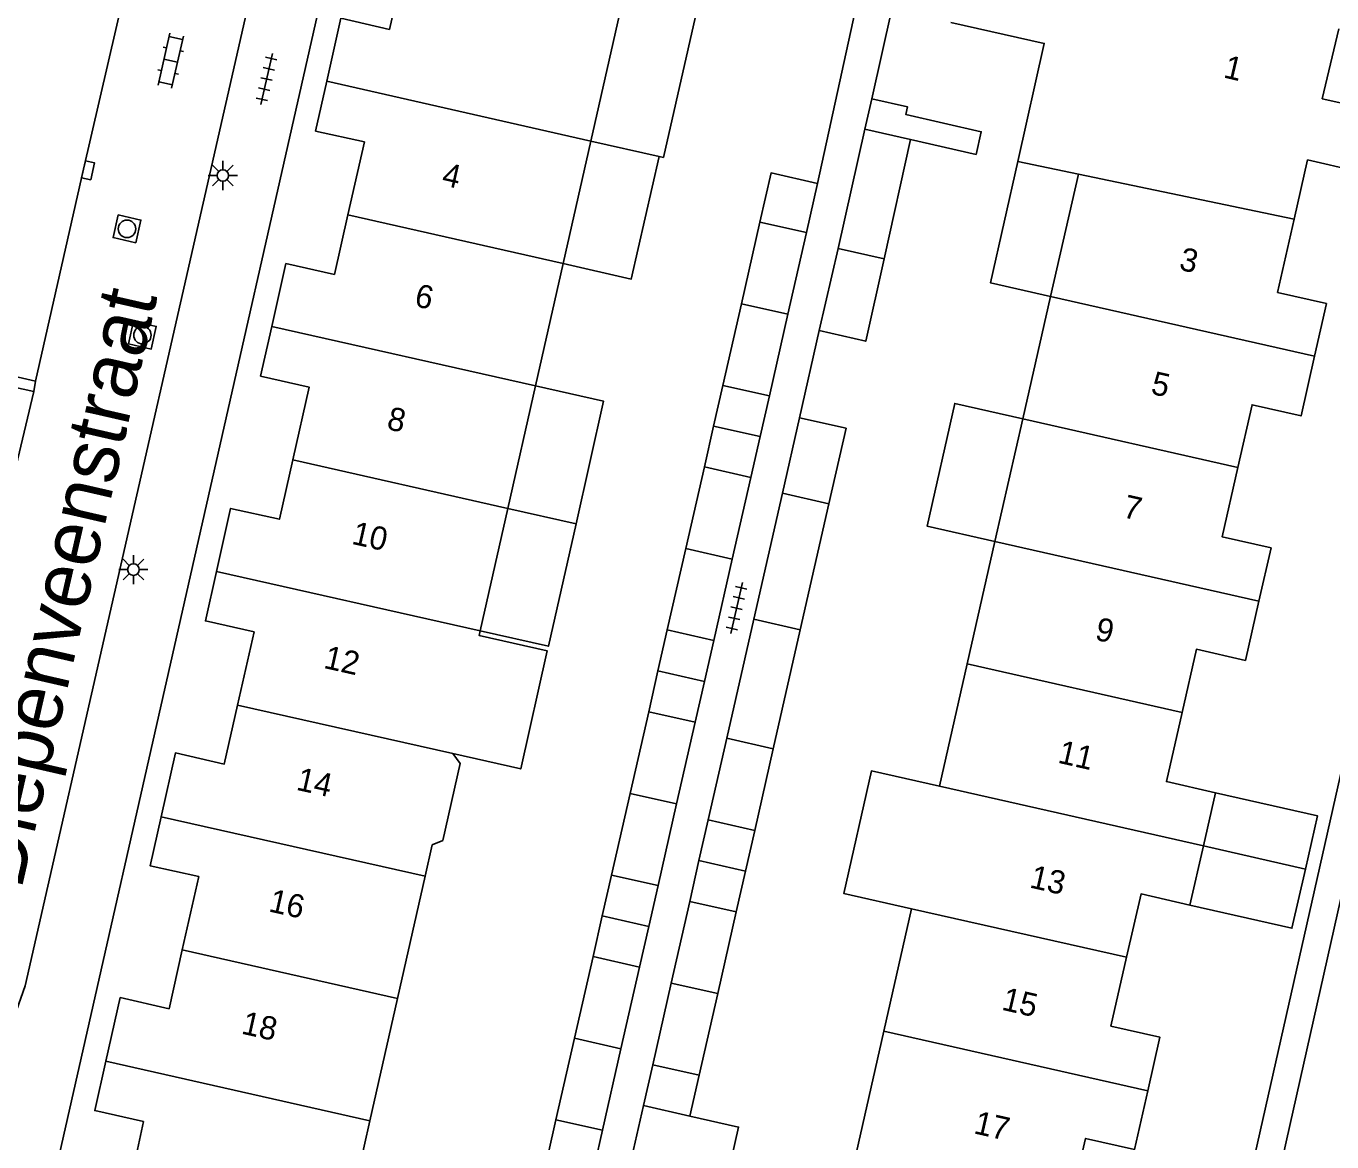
# Model space of a CAD drawing. Extents: x 128999 to 131010, y 395498 to 399007.
# Drawn here: x 129305.8 to 129361.9, y 398548.1 to 398596.1 of the extents above; entities that cross this region are included whole.
import ezdxf

# ---------------------------------------------------------------- set-up
doc = ezdxf.new("R2010")
doc.units = 0
for name, color, linetype in [('gg-afsc-erfafscheiding', 7, 'Continuous'), ('gg-afsc-muur', 7, 'Continuous'), ('gg-anno-huisnummerreeks BGT', 7, 'Continuous'), ('gg-anno-openbare ruimte label', 7, 'Continuous'), ('gg-bbg-bijgebouw', 7, 'Continuous'), ('gg-bbg-gedigitaliseerde bebouwing', 7, 'Continuous'), ('gg-bbg-gedigitaliseerde bijgebouw', 7, 'Continuous'), ('gg-bbg-hoofdgebouw', 7, 'Continuous'), ('gg-bbg-luifel en loopbrug', 7, 'Continuous'), ('gg-bbg-tussenscheiding', 7, 'Continuous'), ('gg-knt-verharding', 7, 'Continuous'), ('gg-knt-verharding nz', 7, 'Continuous'), ('gt-symb-klinker verharding', 7, 'Continuous'), ('gt-symb-kolk', 7, 'Continuous'), ('gt-symb-lichtmast', 7, 'Continuous'), ('gt-symb-rioolschacht', 7, 'Continuous'), ('gt-symb-tegel verharding', 7, 'Continuous')]:
    doc.layers.add(name, color=color, linetype=linetype)

# ---------------------------------------------------------------- blocks, each defined once
blk = doc.blocks.new('gt0-TEG1')
at = {"layer": 'gt-symb-tegel verharding'}
for p, q in [((-1.125, 0), (1.125, 0)), ((-0.9, -0.25), (-0.9, 0.25)), ((-0.45, -0.25), (-0.45, 0.25)), ((0, -0.25), (0, 0.25)), ((0.45, -0.25), (0.45, 0.25)), ((0.9, -0.25), (0.9, 0.25))]:
    blk.add_line(p, q, dxfattribs=at)
blk = doc.blocks.new('gt0-LMAST')
at = {"layer": 'gt-symb-lichtmast'}
for p, q in [((-0.005, 0.246), (-0.005, 0.621)), ((-0.182, 0.173), (-0.447, 0.438)), ((0.172, 0.173), (0.437, 0.438)), ((-0.255, -0.004), (-0.63, -0.004)), ((-0.182, -0.181), (-0.447, -0.446)), ((-0.005, -0.254), (-0.005, -0.629)), ((0.437, -0.446), (0.172, -0.181)), ((0.245, -0.004), (0.62, -0.004))]:
    blk.add_line(p, q, dxfattribs=at)
blk.add_circle((-0.005, -0.004), 0.25, dxfattribs=at)
blk = doc.blocks.new('gt0-RS')
at = {"layer": 'gt-symb-rioolschacht'}
blk.add_lwpolyline([(-0.5, -0.5), (0.5, -0.5), (0.5, 0.5), (-0.5, 0.5)], close=True, dxfattribs=at)
blk.add_circle((0, 0), 0.375, dxfattribs=at)
blk = doc.blocks.new('gt0-KOLK')
at = {"layer": 'gt-symb-kolk'}
blk.add_lwpolyline([(0, 0), (0.375, 0), (0.375, 0.4), (-0.375, 0.4), (-0.375, 0), (0, 0)], dxfattribs=at)
blk = doc.blocks.new('gt0-KL1')
at = {"layer": 'gt-symb-klinker verharding'}
for p, q in [((-1.15, 0.3), (1.15, 0.3)), ((-1, -0.3), (-1, 0.3)), ((-0.5, 0.3), (-0.5, 0.45)), ((0, -0.3), (0, 0.3)), ((0.5, 0.3), (0.5, 0.45)), ((1, -0.3), (1, 0.3)), ((-1.15, -0.3), (1.15, -0.3)), ((-0.5, -0.45), (-0.5, -0.3)), ((0.5, -0.45), (0.5, -0.3))]:
    blk.add_line(p, q, dxfattribs=at)

msp = doc.modelspace()

# ---------------------------------------------------------------- linework, layer by layer
at = {"layer": 'gg-afsc-erfafscheiding'}
msp.add_line((129339.02, 398579.28), (129339.87, 398583.03), dxfattribs=at)
at = {"layer": 'gg-afsc-muur'}
for p, q in [((129339.8, 398589.36), (129341.41, 398596.766)), ((129342.99, 398596.854), (129342.125, 398593))]:
    msp.add_line(p, q, dxfattribs=at)
at = {"layer": 'gg-bbg-bijgebouw'}
for p, q in [((129341.829, 398591.685), (129340.677, 398586.561)), ((129341.829, 398591.685), (129343.8, 398591.242)), ((129343.8, 398591.242), (129342.667, 398586.113)), ((129336.521, 398584.182), (129337.319, 398587.692)), ((129338.52, 398583.731), (129339.318, 398587.241)), ((129340.677, 398586.561), (129339.87, 398583.03)), ((129335.724, 398580.671), (129336.521, 398584.182)), ((129337.722, 398580.221), (129338.52, 398583.731)), ((129339.02, 398579.28), (129338.284, 398576.028)), ((129334.131, 398573.66), (129334.929, 398577.171)), ((129336.127, 398573.201), (129336.925, 398576.712)), ((129338.284, 398576.028), (129337.05, 398570.61)), ((129340.284, 398575.575), (129339.05, 398570.16)), ((129333.333, 398570.15), (129334.131, 398573.66)), ((129335.329, 398569.691), (129336.127, 398573.201)), ((129337.05, 398570.61), (129335.89, 398565.49)), ((129337.889, 398565.039), (129339.05, 398570.16)), ((129331.736, 398563.118), (129332.533, 398566.629)), ((129333.733, 398562.669), (129334.531, 398566.179)), ((129335.89, 398565.49), (129335.094, 398561.979)), ((129337.094, 398561.528), (129337.889, 398565.039)), ((129330.938, 398559.608), (129331.736, 398563.118)), ((129332.935, 398559.158), (129333.733, 398562.669)), ((129334.299, 398558.472), (129333.503, 398554.961)), ((129335.503, 398554.51), (129336.299, 398558.021)), ((129329.343, 398552.589), (129330.141, 398556.099)), ((129331.34, 398552.14), (129332.138, 398555.65)), ((129333.503, 398554.961), (129332.708, 398551.45)), ((129334.707, 398550.999), (129335.503, 398554.51)), ((129328.546, 398549.078), (129329.343, 398552.589)), ((129330.542, 398548.63), (129331.34, 398552.14)), ((129332.311, 398549.7), (129331.08, 398544.27))]:
    msp.add_line(p, q, dxfattribs=at)
for points in [[(129339.87, 398583.03), (129341.87, 398582.57), (129342.667, 398586.113)], [(129340.284, 398575.575), (129341.02, 398578.83), (129339.02, 398579.28)]]:
    msp.add_lwpolyline(points, dxfattribs=at)
at = {"layer": 'gg-bbg-gedigitaliseerde bebouwing'}
for p, q in [((129351.012, 398589.76), (129348.404, 398590.305)), ((129349.819, 398584.5), (129351.012, 398589.76)), ((129349.819, 398584.5), (129348.624, 398579.231)), ((129348.624, 398579.231), (129347.427, 398573.959)), ((129347.427, 398573.959), (129346.232, 398568.69)), ((129346.232, 398568.69), (129345.039, 398563.43)), ((129324.103, 398564.837), (129324.424, 398564.405)), ((129343.843, 398558.162), (129342.65, 398552.9)), ((129342.65, 398552.9), (129341.453, 398547.627))]:
    msp.add_line(p, q, dxfattribs=at)
for points in [[(129345.524, 398596.284), (129349.546, 398595.378), (129348.404, 398590.305)], [(129324.103, 398564.837), (129327.03, 398564.177), (129328.173, 398569.25), (129325.247, 398569.91), (129325.292, 398570.109)], [(129324.424, 398564.405), (129323.678, 398561.098), (129323.215, 398560.902)], [(129345.039, 398563.43), (129342.113, 398564.091), (129340.922, 398558.822), (129343.843, 398558.162)]]:
    msp.add_lwpolyline(points, dxfattribs=at)
at = {"layer": 'gg-bbg-gedigitaliseerde bijgebouw'}
for p, q in [((129339.318, 398587.241), (129337.319, 398587.692)), ((129337.722, 398580.221), (129335.724, 398580.671)), ((129334.929, 398577.171), (129336.925, 398576.712)), ((129333.333, 398570.15), (129335.329, 398569.691)), ((129334.531, 398566.179), (129332.533, 398566.629)), ((129335.094, 398561.979), (129337.094, 398561.528)), ((129332.935, 398559.158), (129330.938, 398559.608)), ((129334.299, 398558.472), (129336.299, 398558.021)), ((129332.138, 398555.65), (129330.141, 398556.099)), ((129332.708, 398551.45), (129334.707, 398550.999)), ((129334.308, 398549.24), (129332.311, 398549.7)), ((129330.542, 398548.63), (129328.546, 398549.078))]:
    msp.add_line(p, q, dxfattribs=at)
msp.add_lwpolyline([(129331.08, 398544.27), (129335.177, 398543.344), (129336.402, 398548.767), (129334.308, 398549.24)], dxfattribs=at)
at = {"layer": 'gg-bbg-hoofdgebouw'}
for p, q in [((129331.629, 398598.205), (129330.045, 398591.181)), ((129330.045, 398591.181), (129328.856, 398585.911)), ((129328.856, 398585.911), (129327.669, 398580.647)), ((129327.669, 398580.647), (129326.481, 398575.38)), ((129326.481, 398575.38), (129325.292, 398570.109)), ((129356.389, 398560.861), (129356.91, 398563.15)), ((129323.215, 398560.902), (129322.914, 398559.566)), ((129355.81, 398558.32), (129356.389, 398560.861)), ((129322.914, 398559.566), (129321.727, 398554.301)), ((129321.727, 398554.301), (129320.54, 398549.04)), ((129320.54, 398549.04), (129318.58, 398540.35))]:
    msp.add_line(p, q, dxfattribs=at)
for points in [[(129318.691, 398593.75), (129319.3, 398596.46), (129321.38, 398595.98), (129322.08, 398599.04)], [(129363.58, 398592.54), (129361.504, 398593.002), (129362.208, 398596.013)], [(129319.599, 398588), (129320.31, 398591.14), (129318.21, 398591.61), (129318.691, 398593.75)], [(129360.293, 398587.822), (129360.87, 398590.37), (129362.98, 398589.89), (129363.58, 398592.54)], [(129316.321, 398583.207), (129316.93, 398585.91), (129319.02, 398585.44), (129319.599, 398588)], [(129361.17, 398581.93), (129361.68, 398584.19), (129359.58, 398584.67), (129360.293, 398587.822)], [(129317.224, 398577.462), (129317.93, 398580.6), (129315.84, 398581.07), (129316.321, 398583.207)], [(129357.867, 398577.142), (129358.48, 398579.84), (129360.59, 398579.36), (129361.17, 398581.93)], [(129313.943, 398572.662), (129314.55, 398575.38), (129316.65, 398574.91), (129317.224, 398577.462)], [(129358.78, 398571.39), (129359.3, 398573.68), (129357.19, 398574.16), (129357.867, 398577.142)], [(129314.851, 398566.919), (129315.56, 398570.07), (129313.47, 398570.54), (129313.943, 398572.662)], [(129355.474, 398566.602), (129356.09, 398569.32), (129358.2, 398568.84), (129358.78, 398571.39)], [(129311.564, 398562.119), (129312.18, 398564.86), (129314.28, 398564.38), (129314.851, 398566.919)], [(129356.91, 398563.15), (129354.8, 398563.63), (129355.474, 398566.602)], [(129312.475, 398556.388), (129313.18, 398559.54), (129311.09, 398560.01), (129311.564, 398562.119)], [(129353.087, 398556.072), (129353.71, 398558.8), (129355.81, 398558.32)], [(129309.19, 398551.6), (129309.81, 398554.34), (129311.91, 398553.86), (129312.475, 398556.388)], [(129353.997, 398550.332), (129354.52, 398552.63), (129352.41, 398553.11), (129353.087, 398556.072)], [(129310.8, 398549.01), (129308.71, 398549.48), (129309.19, 398551.6)], [(129350.695, 398545.54), (129351.32, 398548.28), (129353.42, 398547.8), (129353.997, 398550.332)], [(129318.418, 398540.092), (129309.338, 398542.181), (129310.8, 398549.01)]]:
    msp.add_lwpolyline(points, dxfattribs=at)
at = {"layer": 'gg-bbg-luifel en loopbrug'}
for p, q in [((129342.125, 398593), (129341.829, 398591.685)), ((129330.045, 398591.181), (129332.979, 398590.514)), ((129339.318, 398587.241), (129339.8, 398589.36)), ((129335.326, 398578.92), (129335.724, 398580.671)), ((129337.324, 398578.469), (129337.722, 398580.221)), ((129334.929, 398577.171), (129335.326, 398578.92)), ((129337.324, 398578.469), (129335.326, 398578.92)), ((129336.925, 398576.712), (129337.324, 398578.469)), ((129326.481, 398575.38), (129329.408, 398574.72)), ((129332.933, 398568.39), (129333.333, 398570.15)), ((129334.931, 398567.94), (129335.329, 398569.691)), ((129332.533, 398566.629), (129332.933, 398568.39)), ((129332.933, 398568.39), (129334.931, 398567.94)), ((129334.531, 398566.179), (129334.931, 398567.94)), ((129335.094, 398561.979), (129334.697, 398560.23)), ((129336.697, 398559.778), (129337.094, 398561.528)), ((129356.389, 398560.861), (129360.777, 398559.863)), ((129334.697, 398560.23), (129334.299, 398558.472)), ((129334.697, 398560.23), (129336.697, 398559.778)), ((129336.299, 398558.021), (129336.697, 398559.778)), ((129330.539, 398557.851), (129330.938, 398559.608)), ((129332.536, 398557.401), (129332.935, 398559.158)), ((129330.141, 398556.099), (129330.539, 398557.851)), ((129332.536, 398557.401), (129330.539, 398557.851)), ((129332.138, 398555.65), (129332.536, 398557.401)), ((129332.708, 398551.45), (129332.311, 398549.7)), ((129334.308, 398549.24), (129334.707, 398550.999)), ((129330.21, 398547.17), (129330.542, 398548.63))]:
    msp.add_line(p, q, dxfattribs=at)
for points in [[(129332.979, 398590.514), (129333.165, 398590.472), (129334.761, 398597.493), (129331.629, 398598.205)], [(129342.125, 398593), (129343.668, 398592.649), (129343.593, 398592.319), (129346.834, 398591.581), (129346.611, 398590.602), (129343.8, 398591.242)], [(129328.856, 398585.911), (129331.781, 398585.246), (129332.979, 398590.514)], [(129348.404, 398590.305), (129347.229, 398585.083), (129349.819, 398584.5)], [(129337.319, 398587.692), (129337.8, 398589.81), (129339.8, 398589.36)], [(129327.669, 398580.647), (129330.596, 398579.987), (129329.408, 398574.72)], [(129348.624, 398579.231), (129345.698, 398579.892), (129344.506, 398574.619), (129347.427, 398573.959)], [(129329.408, 398574.72), (129328.219, 398569.449), (129325.292, 398570.109)], [(129356.91, 398563.15), (129361.298, 398562.152), (129360.777, 398559.863)], [(129360.777, 398559.863), (129360.199, 398557.322), (129355.81, 398558.32)], [(129330.21, 398547.17), (129328.21, 398547.6), (129328.546, 398549.078)]]:
    msp.add_lwpolyline(points, dxfattribs=at)
at = {"layer": 'gg-bbg-tussenscheiding'}
for p, q in [((129318.691, 398593.75), (129330.045, 398591.181)), ((129351.012, 398589.76), (129360.293, 398587.822)), ((129319.599, 398588), (129328.856, 398585.911)), ((129340.677, 398586.561), (129342.667, 398586.113)), ((129349.819, 398584.5), (129361.17, 398581.93)), ((129338.52, 398583.731), (129336.521, 398584.182)), ((129316.321, 398583.207), (129327.669, 398580.647)), ((129348.624, 398579.231), (129357.867, 398577.142)), ((129317.224, 398577.462), (129326.481, 398575.38)), ((129338.284, 398576.028), (129340.284, 398575.575)), ((129347.427, 398573.959), (129358.78, 398571.39)), ((129334.131, 398573.66), (129336.127, 398573.201)), ((129313.943, 398572.662), (129325.292, 398570.109)), ((129339.05, 398570.16), (129337.05, 398570.61)), ((129346.232, 398568.69), (129355.474, 398566.602)), ((129314.851, 398566.919), (129324.103, 398564.837)), ((129335.89, 398565.49), (129337.889, 398565.039)), ((129333.733, 398562.669), (129331.736, 398563.118)), ((129345.039, 398563.43), (129356.389, 398560.861)), ((129311.564, 398562.119), (129322.914, 398559.566)), ((129343.843, 398558.162), (129353.087, 398556.072)), ((129312.475, 398556.388), (129321.727, 398554.301)), ((129333.503, 398554.961), (129335.503, 398554.51)), ((129331.34, 398552.14), (129329.343, 398552.589)), ((129342.65, 398552.9), (129353.997, 398550.332)), ((129309.19, 398551.6), (129320.54, 398549.04))]:
    msp.add_line(p, q, dxfattribs=at)
at = {"layer": 'gg-knt-verharding'}
for p, q in [((129306.07, 398542.67), (129320.121, 398604.691)), ((129356.64, 398533.44), (129370.239, 398593.971)), ((129306.085, 398580.408), (129306.168, 398580.854)), ((129305.336, 398577.206), (129306.085, 398580.408))]:
    msp.add_line(p, q, dxfattribs=at)
for points in [[(129304.1, 398551.22), (129305.06, 398552.97), (129305.72, 398554.85), (129317.194, 398605.354)], [(129306.168, 398580.854), (129301.248, 398581.986), (129305.695, 398601.476), (129309.024, 398600.874), (129309.101, 398601.214)], [(129354.6, 398529.83), (129367.07, 398585.16), (129365.4, 398585.561), (129367.415, 398594.84)], [(129305.336, 398577.206), (129300.384, 398578.337), (129301.108, 398581.494), (129306.085, 398580.408)]]:
    msp.add_lwpolyline(points, dxfattribs=at)
at = {"layer": 'gg-knt-verharding nz'}
msp.add_lwpolyline([(129311.369, 398603.542), (129308.231, 398589.967), (129306.168, 398580.854)], dxfattribs=at)

# ---------------------------------------------------------------- block references
at = {"layer": 'gt-symb-klinker verharding', "rotation": -102.64685349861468}
msp.add_blockref('gt0-KL1', (129311.977, 398594.637), dxfattribs=at)
at = {"layer": 'gt-symb-kolk', "rotation": -103.00750479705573}
msp.add_blockref('gt0-KOLK', (129308.231, 398589.967), dxfattribs=at)
at = {"layer": 'gt-symb-lichtmast'}
for p in [(129314.223, 398589.702), (129310.379, 398572.751)]:
    msp.add_blockref('gt0-LMAST', p, dxfattribs=at)
at = {"layer": 'gt-symb-rioolschacht', "rotation": -102.64685349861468}
for p in [(129310.098, 398587.403), (129310.761, 398582.831)]:
    msp.add_blockref('gt0-RS', p, dxfattribs=at)
at = {"layer": 'gt-symb-tegel verharding'}
for p, rotation in [((129316.098, 398593.85), 77.17287657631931), ((129336.314, 398571.091), -102.8829794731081)]:
    msp.add_blockref('gt0-TEG1', p, dxfattribs=dict(at, rotation=rotation))

# ---------------------------------------------------------------- texts
at = {"layer": 'gg-anno-huisnummerreeks BGT'}
for s, rotation, p in [('1', 346.8, (129357.212, 398593.922)), ('4', 347.2, (129323.594, 398589.294)), ('3', 347.2, (129355.303, 398585.654)), ('6', 347.3, (129322.418, 398584.085)), ('5', 347.2, (129354.087, 398580.316)), ('8', 347.4, (129321.227, 398578.796)), ('7', 347.2, (129352.882, 398575.008)), ('10', 347.4, (129319.719, 398573.861)), ('9', 347.2, (129351.685, 398569.739)), ('12', 347.3, (129318.515, 398568.523)), ('11', 347.2, (129350.087, 398564.448)), ('14', 347.4, (129317.338, 398563.282)), ('13', 347.1, (129348.875, 398559.082)), ('16', 347.4, (129316.15, 398558.051)), ('15', 347.1, (129347.674, 398553.823)), ('18', 347.4, (129314.975, 398552.795)), ('17', 347.2, (129346.472, 398548.507))]:
    msp.add_text(s, height=1, rotation=rotation, dxfattribs=at).set_placement(p)
at = {"layer": 'gg-anno-openbare ruimte label'}
msp.add_text('Diepenveenstraat', height=2.5, rotation=77.1, dxfattribs=at).set_placement((129305.55, 398558.944))

doc.saveas('drawing.dxf')
